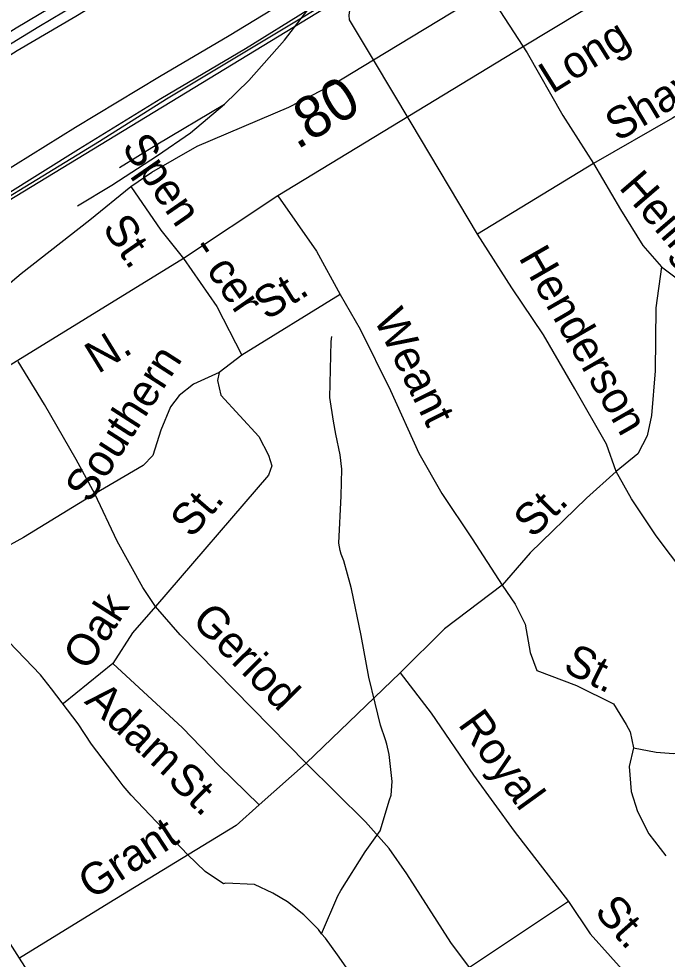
# Model space of a CAD drawing. Extents: x 1473865 to 1648260, y 639067 to 773536.
# Drawn here: x 1573376 to 1575312, y 704472 to 707279 of the extents above; entities that cross this region are included whole.
import ezdxf

# ---------------------------------------------------------------- set-up
doc = ezdxf.new("R2010")
doc.units = 0
for name, color, linetype in [('Exist Boundary Political City Limit New', 7, 'Continuous'), ('Exist Hydrographic Misc Water Feature', 7, 'Continuous'), ('Exist Railroad Mainline', 7, 'Continuous'), ('Exist Railroad Siding', 7, 'Continuous'), ('Exist Road Non-System Type 51', 7, 'Continuous'), ('Exist Road Non-System Type 51 Label', 7, 'Continuous'), ('Exist Road Secondary Mileage Hundredths English Label', 7, 'Continuous'), ('Exist Road Secondary Type 51 Attributed', 7, 'Continuous'), ('Exist Road Secondary Type 51 Label', 7, 'Continuous'), ('Map Preparation Boundary City Limit Buffer Line', 7, 'Continuous')]:
    doc.layers.add(name, color=color, linetype=linetype)

msp = doc.modelspace()

# ---------------------------------------------------------------- linework, layer by layer
at = {"layer": 'Exist Boundary Political City Limit New'}
for points in [[(1570138.4, 704843.1), (1570459.8, 704999), (1570922.5, 705283.4), (1571174, 705433.3), (1571489.8, 705615.4), (1571768, 705786.8), (1572046.2, 705952.8), (1572340.5, 706129.4), (1572768.6, 706386.5), (1573121.8, 706611.4), (1573616.7, 706913.8), (1573817.2, 707039.8), (1573817.2, 707039.8), (1574230.1, 707287.5), (1574629.1, 707532.4), (1575229.1, 707878.2), (1575536.2, 708071.8), (1575875.5, 708276.6), (1576487.5, 708665.8), (1576603, 708766.1), (1576702.5, 708858.6), (1576852.4, 708986.4), (1578687.6, 711305.3)], [(1570136.8, 704858.8), (1570137.1, 704857.9), (1570133.5, 704855.5), (1570138.4, 704843.1), (1570459.8, 704999), (1571768, 705786.8), (1572768.6, 706386.5), (1575875.5, 708276.6), (1576487.5, 708665.8), (1576702.5, 708858.6), (1576852.4, 708986.4)]]:
    msp.add_lwpolyline(points, dxfattribs=at)
at = {"layer": 'Exist Hydrographic Misc Water Feature'}
for points in [[(1574280.3, 704547.7), (1574329, 704661.6), (1574337.3, 704677.1), (1574410, 704792.1), (1574455.4, 704855.2), (1574483.3, 704947.4), (1574487.7, 704962), (1574490.6, 705002.2), (1574482.4, 705082.8), (1574475, 705114.1), (1574471.3, 705126.5), (1574456.2, 705170.3), (1574440.3, 705236.2), (1574421.8, 705313.8), (1574398, 705438.2), (1574369.1, 705577.5), (1574365.3, 705592.3), (1574357.8, 705621.2), (1574346.7, 705660.8), (1574339.1, 705680.6), (1574335.5, 705692.2), (1574331.8, 705713.6), (1574338.7, 705855.4), (1574340.4, 705935), (1574335.7, 705977.8), (1574322.9, 706038.7), (1574315.8, 706078.3), (1574305.3, 706149), (1574308.9, 706315.6), (1574311.3, 706331.1)], [(1574280.3, 704547.7), (1574271, 704561.1), (1574227.7, 704604.6), (1574178.5, 704643.3), (1574135.1, 704669.6), (1574079.5, 704695.4), (1573993.7, 704698.8), (1573987.7, 704697.3), (1573932.4, 704733.7), (1573879.5, 704784.8), (1573711.2, 704961.3), (1573688, 704989.7), (1573672.4, 705009.7), (1573592.7, 705113.9), (1573553.8, 705174.6), (1573474.1, 705278.8), (1573440.9, 705321.3), (1573323.5, 705443.5)], [(1574360.2, 704438.6), (1574327.3, 704485.2), (1574292.4, 704534.4), (1574280.3, 704547.7)]]:
    msp.add_lwpolyline(points, dxfattribs=at)
at = {"layer": 'Exist Railroad Mainline'}
msp.add_lwpolyline([(1573072.3, 706662.4), (1573275.5, 706788.3), (1573545.2, 706955.6), (1573796.6, 707107.2), (1574004, 707229), (1574235.4, 707370.8), (1574454.6, 707504.7), (1574609.7, 707605.2), (1574877.3, 707766.4), (1575124.8, 707915.9), (1575372.4, 708065.6), (1575607.8, 708211.1), (1575811, 708333.1), (1576038.4, 708478.9), (1576153.1, 708549.6), (1576316.3, 708652.2)], dxfattribs=at)
at = {"layer": 'Exist Railroad Siding'}
for points in [[(1572255.7, 706403.3), (1572342.6, 706494.4), (1572493.8, 706621), (1572655.2, 706757.4), (1572794.4, 706874.1), (1572921.3, 706970.8), (1573068.2, 707065.4), (1573227.3, 707163.9), (1573368.2, 707252.5), (1573505.1, 707333.2), (1573641.8, 707413.8), (1573790.8, 707502.3), (1573925.6, 707589), (1574114.8, 707699.2), (1574249.4, 707779.9)], [(1572775.8, 706814.2), (1572852.4, 706881.5), (1572975.3, 706972.3), (1573104.3, 707057.1), (1573245, 707139.7), (1573436.3, 707255.9), (1573583.1, 707344.4), (1573764.3, 707456.6), (1573967.4, 707578.5), (1574126.4, 707671.2), (1574263.2, 707749.6)], [(1572775.8, 706814.2), (1572906.6, 706889), (1573055.6, 706985.5), (1573202.6, 707078.1), (1573371.6, 707184.4), (1573546.5, 707286.7), (1573713.7, 707389.2), (1573874.5, 707485.6), (1574011.6, 707574.2), (1574160.4, 707662.7), (1574285.1, 707729.6)], [(1571811.8, 705828.8), (1572003, 705941), (1572284.8, 706112.2), (1572532.3, 706257.7), (1572826.1, 706438.8), (1573065.4, 706590.5), (1573333.2, 706751.7), (1573554.5, 706889.5), (1573800.1, 707041), (1574053.4, 707190.6), (1574239.1, 707305.9)], [(1573990.3, 707024.4), (1574062.7, 707094.6), (1574169.8, 707215.5), (1574239.1, 707305.9)], [(1573551.3, 706720.5), (1573653.6, 706782.5), (1573790.5, 706871.2), (1573889.1, 706938.2), (1573990.3, 707024.4)], [(1573676.3, 706835.4), (1573786.7, 706903.3), (1573990.3, 707024.4)]]:
    msp.add_lwpolyline(points, dxfattribs=at)
at = {"layer": 'Exist Road Non-System Type 51'}
for p, q in [((1574435.7, 707156.5), (1574773.7, 707362.1)), ((1574773.7, 707362.1), (1574894.2, 707177.8)), ((1574548.2, 706968.3), (1574435.7, 707156.5)), ((1574746.1, 706635.9), (1574548.2, 706968.3)), ((1575092.2, 706847), (1574746.1, 706635.9)), ((1574336.1, 706456.5), (1574042.5, 706275)), ((1574042.5, 706275), (1573974.1, 706223.5)), ((1573656.7, 705354.3), (1573509.7, 705235.6)), ((1574515.2, 705326.6), (1574234.4, 705057.3)), ((1574234.4, 705057.3), (1574093.4, 704932.5)), ((1575017.2, 704644.5), (1574721.5, 704447))]:
    msp.add_line(p, q, dxfattribs=at)
for points in [[(1574435.7, 707156.5), (1574363.9, 707276), (1574362.2, 707289.8), (1574364.5, 707304), (1574373, 707320.8), (1574386.9, 707335.5), (1574567.4, 707452.1), (1574686.5, 707513.8)], [(1573710.1, 706778.3), (1573773, 706821.1), (1573908.5, 706898.6), (1574182.8, 707015.3), (1574314.2, 707082.9), (1574435.7, 707156.5)], [(1574894.2, 707177.8), (1575000.7, 706990.8), (1575092.2, 706847)], [(1575582.8, 707129.2), (1575328.3, 706982.3), (1575092.2, 706847)], [(1575092.2, 706847), (1575172.5, 706709.4), (1575239.5, 706602.7), (1575295.1, 706538.2)], [(1573277.3, 706430.5), (1573383.1, 706518.4), (1573588.3, 706678.6), (1573710.1, 706778.3)], [(1573710.1, 706778.3), (1573799.8, 706648.5), (1573868.3, 706563.2)], [(1574149.1, 706750.6), (1574265.1, 706585), (1574336.1, 706456.5)], [(1575159.6, 705927.8), (1575130.9, 706009.5), (1575036, 706174.5), (1574943.4, 706335.2), (1574848.4, 706476), (1574746.1, 706635.9)], [(1573868.3, 706563.2), (1573967.6, 706419.8), (1574042.5, 706275)], [(1575295.1, 706538.2), (1575278.2, 706416.3), (1575276.6, 706228.4), (1575265.5, 706094.4), (1575252.9, 706034.6), (1575224.5, 705980.7), (1575159.6, 705927.8)], [(1575295.1, 706538.2), (1575525.7, 706366.2), (1575698.7, 706226.7), (1576088.4, 705945.3), (1576390.8, 705718.6), (1576563.7, 705579.3), (1576769.7, 705339.4), (1577007.9, 705099.7), (1577126.8, 704962.7), (1577208, 704865.5), (1577301.1, 704762.8), (1577412.2, 704633.9)], [(1574336.1, 706456.5), (1574395.3, 706352.1), (1574485.8, 706169.2), (1574570.3, 705982.4), (1574639.3, 705861.9), (1574730.2, 705727), (1574819, 705588.3)], [(1573602.9, 705860.8), (1573547.6, 705963.2), (1573453.1, 706128.2), (1573374.2, 706256.5)], [(1573974.1, 706223.5), (1573897.7, 706188.3), (1573855.4, 706154.7), (1573829.1, 706120.8), (1573800.5, 706051.2), (1573775.9, 705975.4), (1573747.5, 705945.6), (1573602.9, 705860.8)], [(1573974.1, 706223.5), (1573969.8, 706199.6), (1573979.5, 706155.6), (1574092.5, 706032.6), (1574121.9, 705976.4), (1574131.7, 705944.2), (1574121.5, 705916.4), (1573784.3, 705525.2)], [(1573602.9, 705860.8), (1573389.6, 705730.7), (1573321.4, 705693.3), (1573289.3, 705685.5), (1573263.3, 705687.6), (1573223.5, 705710), (1573195.2, 705737), (1573001.7, 706031.7)], [(1575159.6, 705927.8), (1575070.9, 705848.6), (1574903, 705685.4), (1574819, 705588.3)], [(1575882.2, 704948.9), (1575810.8, 705039.6), (1575690.2, 705200.7), (1575565.5, 705357.7), (1575450.7, 705508.7), (1575279.6, 705735.8), (1575205.2, 705846.2), (1575159.6, 705927.8)], [(1573784.3, 705525.2), (1573746.6, 705581.6), (1573669.7, 705720.2), (1573602.9, 705860.8)], [(1574819, 705588.3), (1574647.1, 705458.6), (1574515.2, 705326.6)], [(1574819, 705588.3), (1574858.7, 705531.9), (1574888.1, 705471.7), (1574903.4, 705387.5), (1574922.9, 705333.3), (1575041.7, 705289), (1575152.1, 705233.8), (1575189.8, 705173), (1575201.6, 705151), (1575211.2, 705102.8)], [(1573784.3, 705525.2), (1573715.4, 705445.8), (1573656.7, 705354.3)], [(1574234.4, 705057.3), (1573857.6, 705440.5), (1573784.3, 705525.2)], [(1573656.7, 705354.3), (1573865.2, 705162.4), (1573974.3, 705049.5), (1574093.4, 704932.5)], [(1574515.2, 705326.6), (1574607.8, 705206), (1574734.3, 705021), (1574855, 704853.9), (1575017.2, 704644.5)], [(1575211.2, 705102.8), (1575279.2, 705090.2), (1575331.1, 705085.7), (1575359.2, 705087.6), (1575397.3, 705103.2), (1575459.7, 705140.8)], [(1573377.8, 704475.5), (1573225.4, 704713.2), (1573120.9, 704888.3), (1573045.4, 705055), (1572986.7, 705133.5)], [(1575211.2, 705102.8), (1575198.7, 705047), (1575204.2, 704972.9), (1575223.6, 704912.6), (1575257, 704846.5), (1575308.5, 704780.1)], [(1574721.5, 704447), (1574666.2, 704521.5), (1574534.5, 704726.9), (1574481.6, 704802.6), (1574411.1, 704881.8), (1574234.4, 705057.3)], [(1574093.4, 704932.5), (1574024.7, 704871), (1573644.5, 704639.2), (1573377.8, 704475.5)], [(1575017.2, 704644.5), (1575082.5, 704547.9), (1575203.4, 704412.8), (1575292.6, 704302.1)], [(1573615.3, 704105.5), (1573377.8, 704475.5)]]:
    msp.add_lwpolyline(points, dxfattribs=at)
at = {"layer": 'Exist Road Secondary Type 51 Attributed'}
msp.add_lwpolyline([(1576034.3, 707890.1), (1574879.9, 707194.8), (1574149.1, 706750.6), (1573868.3, 706563.2), (1573001.7, 706031.7), (1572825.5, 705917), (1572398.4, 705663.1), (1572192.3, 705534.4), (1571754.4, 705265.3), (1571334.1, 705008.1), (1571198.1, 704924), (1570978, 704794), (1570746, 704659.9), (1570539.9, 704551.8), (1570279.9, 704421.7), (1570117.9, 704327.6), (1569785.8, 704161.5), (1569056.5, 703788.5), (1568739.2, 703621.9), (1568496, 703496), (1568193.4, 703337), (1568057.4, 703252.9), (1567947.4, 703180.9)], dxfattribs=at)
at = {"layer": 'Map Preparation Boundary City Limit Buffer Line'}
for points in [[(1570138.4, 704843.1), (1570459.8, 704999), (1570922.5, 705283.4), (1571174, 705433.3), (1571489.8, 705615.4), (1571768, 705786.8), (1572046.2, 705952.8), (1572340.5, 706129.4), (1572768.6, 706386.5), (1573121.8, 706611.4), (1573616.7, 706913.8), (1573817.2, 707039.8), (1573817.2, 707039.8), (1574230.1, 707287.5), (1574629.1, 707532.4), (1575229.1, 707878.2), (1575536.2, 708071.8), (1575875.5, 708276.6), (1576487.5, 708665.8), (1576603, 708766.1), (1576702.5, 708858.6), (1576852.4, 708986.4), (1578687.6, 711305.3)], [(1570136.8, 704858.8), (1570137.1, 704857.9), (1570133.5, 704855.5), (1570138.4, 704843.1), (1570459.8, 704999), (1571768, 705786.8), (1572768.6, 706386.5), (1575875.5, 708276.6), (1576487.5, 708665.8), (1576702.5, 708858.6), (1576852.4, 708986.4)]]:
    msp.add_lwpolyline(points, dxfattribs=at)

# ---------------------------------------------------------------- texts
at = {"layer": 'Exist Road Non-System Type 51 Label'}
for s, rotation, p in [('Shaver', 31.0948, (1575164.5, 706910.5)), ('Spen  - cer', 304.6073, (1573681, 706895.7)), ('Heilig', 310.6983, (1575165.4, 706774.6)), ('St.', 304.6073, (1573623.1, 706654.1)), ('Henderson', 299.9426, (1574866.9, 706566.5)), ('St.', 31.731, (1574116.1, 706377.4)), ('Weant', 296.3352, (1574434.3, 706384.1)), ('Southern', 57.2892, (1573588.1, 705829.9)), ('St.', 49.2326, (1573892.2, 705725.8)), ('St.', 44.4747, (1574910.9, 705725.8)), ('Oak', 57.3185, (1573582.4, 705329.6)), ('Geriod', 314.52, (1573888.8, 705478.9)), ('St.', 333.4522, (1574997.3, 705333.5)), ('Adam', 317.362, (1573569.3, 705238.8)), ('Royal', 305.8335, (1574685.4, 705172.8)), ('St.', 315.4919, (1573816.3, 705002.7)), ('Grant', 33.1965, (1573594.3, 704648.2)), ('St.', 311.8301, (1575091.7, 704611.5))]:
    msp.add_text(s, height=95, rotation=rotation, dxfattribs=at).set_placement(p)
at = {"layer": 'Exist Road Secondary Mileage Hundredths English Label'}
msp.add_text('.80', height=125, rotation=31.3892, dxfattribs=at).set_placement((1574206.9, 706886.9))
at = {"layer": 'Exist Road Secondary Type 51 Label'}
for s, rotation, p in [('Long', 31.9795, (1574968.9, 707053.7)), ('N.', 31.604, (1573612.5, 706217.9))]:
    msp.add_text(s, height=95, rotation=rotation, dxfattribs=at).set_placement(p)

doc.saveas('drawing.dxf')
